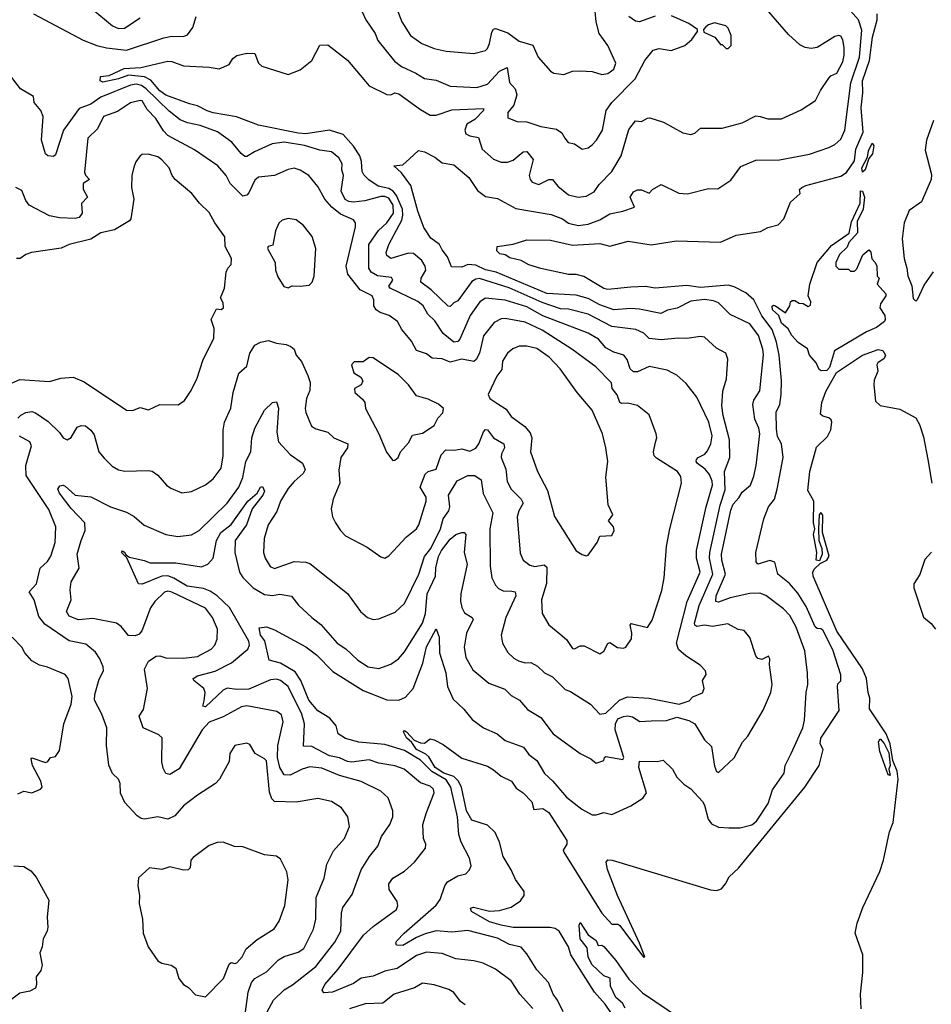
# Model space of a CAD drawing. Extents: x 1552294 to 1694791, y 811929 to 917222.
# Tile 345 of 643: x 1614124 to 1618744, y 887724 to 892715. Entities that reach past the tile are written whole.
import ezdxf

# ---------------------------------------------------------------- set-up
doc = ezdxf.new("R2010")
doc.units = 0

msp = doc.modelspace()

# ---------------------------------------------------------------- linework, layer by layer
at = {"layer": '0CON10XD'}
for points in [[(1616019.2, 892815), (1616061.5, 892705), (1616105.3, 892635.3), (1616162.5, 892595), (1616225, 892568.9), (1616285, 892555.4), (1616425, 892543.1), (1616485, 892559.4), (1616495, 892570), (1616505.8, 892594.2), (1616517.3, 892652.7), (1616525, 892666.7), (1616535, 892670.9), (1616598.6, 892648.6), (1616655, 892606.2), (1616725, 892586.5), (1616752.5, 892525), (1616814.3, 892455), (1616831.2, 892445), (1616882.5, 892437.5), (1616925, 892454), (1616965, 892455.8), (1617025, 892452.5), (1617075, 892436.9), (1617105, 892442.9), (1617134.4, 892465), (1617145.5, 892495), (1617104.4, 892585), (1617061.4, 892645), (1617045.6, 892705), (1617039.2, 892775)], [(1614194.4, 892744.4), (1614445, 892611.5), (1614514.3, 892584.3), (1614563.4, 892573.4), (1614665, 892561.1), (1614855, 892623.1), (1614895, 892631.5), (1614955, 892630.6), (1614975, 892638), (1615001.9, 892675), (1615018.9, 892731.1)], [(1614484.3, 892775), (1614595, 892683.8), (1614625, 892671.5), (1614655, 892672.9), (1614735.3, 892724.7)], [(1616725, 887702.5), (1616658.8, 887775), (1616615, 887842.2), (1616535, 887902.2), (1616472.6, 887932.6), (1616425, 887944.5), (1616335, 887954.6), (1616265, 887980.8), (1616185, 887987.8), (1616135, 887971.6), (1616036.7, 887905), (1615975, 887891.5), (1615915, 887866.9), (1615855, 887856.2), (1615815, 887829.2), (1615708.8, 887785), (1615665, 887782.5), (1615657.5, 887795), (1615670, 887825), (1615738.2, 887901.8), (1615866.4, 888073.6), (1615915, 888117.7), (1616032.9, 888205), (1616040.4, 888225), (1616036.7, 888245), (1615996.8, 888305), (1615994.5, 888335), (1616015, 888363.1), (1616075, 888399.4), (1616125, 888444.4), (1616180, 888515), (1616182.2, 888535), (1616170.5, 888565), (1616166.4, 888635), (1616185.6, 888695.6), (1616224.3, 888795), (1616221.4, 888815), (1616205, 888829.4), (1616155, 888847.3), (1616072.5, 888915), (1616025, 888933.2), (1615945, 888946.8), (1615895, 888963.2), (1615805, 888952.1), (1615785, 888954.8), (1615745, 888974), (1615695, 888984), (1615605, 889030.7), (1615562.7, 889032.7), (1615567.6, 889145), (1615553.9, 889195), (1615485, 889334.7), (1615445.9, 889365.9), (1615425, 889371.7), (1615395, 889369.5), (1615285, 889321.7), (1615225, 889319.6), (1615175, 889325.8), (1615155, 889316.1), (1615065, 889232.5), (1615051.4, 889235), (1615058.4, 889261.6), (1615064.7, 889304.7), (1615057.5, 889325), (1615006.4, 889365), (1615004, 889376), (1615025, 889389.2), (1615115, 889412.5), (1615197.5, 889455), (1615279.6, 889525), (1615288.2, 889545), (1615285.8, 889565), (1615186.6, 889735), (1615125, 889794.8), (1615088.8, 889818.8), (1615055, 889831), (1614972.9, 889842.9), (1614905, 889884.5), (1614875, 889895.2), (1614845, 889893.6), (1614745, 889853.8), (1614725.8, 889855.8), (1614666.7, 889986.7), (1614640.8, 890015), (1614645, 890023.3), (1614657.5, 890015), (1614661.7, 890001.7), (1614680.9, 889990.9), (1614755, 889974.5), (1614785, 889961.1), (1614848.5, 889961.5), (1614915, 889961.8), (1615045, 889942.2), (1615077.8, 889955), (1615103.9, 889986.1), (1615120.8, 890075), (1615143.2, 890115), (1615195, 890155.9), (1615280, 890275), (1615327.1, 890315), (1615345, 890346), (1615355, 890348), (1615364.5, 890325), (1615356.8, 890305), (1615302.7, 890235), (1615274.1, 890155), (1615216.9, 890075), (1615215.2, 890015), (1615237.7, 889915), (1615255, 889886.9), (1615307.9, 889835), (1615365, 889801.6), (1615405, 889796.3), (1615443.2, 889803.2), (1615502, 889792), (1615537.4, 889747.4), (1615604.8, 889684.8), (1615649.7, 889649.7), (1615733.5, 889555), (1615776.2, 889526.2), (1615837.6, 889467.6), (1615890, 889435), (1615945, 889425.5), (1616005, 889448.5), (1616044.1, 889475.9), (1616075, 889510), (1616165, 889655.6), (1616181.2, 889705), (1616188.7, 889805), (1616232.2, 889895), (1616233, 889937), (1616246.6, 889993.4), (1616261.5, 890025), (1616305, 890082.2), (1616335, 890105.4), (1616365, 890115.6), (1616376.7, 890115), (1616385.6, 890105), (1616376.5, 890015), (1616392.3, 889955), (1616359.7, 889805), (1616358, 889768), (1616365.3, 889735), (1616378.7, 889708.7), (1616417.5, 889685), (1616423.1, 889675), (1616387.9, 889605), (1616377.1, 889535), (1616385, 889481.2), (1616419.8, 889419.8), (1616501.2, 889351.2), (1616582, 889322), (1616615, 889289.4), (1616657.1, 889265), (1616697.7, 889217.7), (1616765, 889177.1), (1616827.1, 889095), (1616963.8, 888995), (1617018.6, 888968.6), (1617045, 888946.7), (1617085, 888960), (1617087.5, 888975), (1617095, 888980), (1617180, 888965), (1617185.3, 888975), (1617142.3, 889115), (1617143.3, 889145), (1617155, 889170.3), (1617185, 889183.6), (1617205.5, 889185.5), (1617230.3, 889180.3), (1617267, 889157), (1617325, 889160), (1617402.7, 889162.7), (1617455, 889178.7), (1617515, 889162.3), (1617546, 889145), (1617594.2, 889064.2), (1617630.3, 889030.3), (1617645, 888931.2), (1617655, 888903.3), (1617665, 888898.8), (1617745, 888973.3), (1617786.8, 889053.2), (1617815, 889083.3), (1617892.5, 889215), (1617930.6, 889305), (1617938.1, 889345), (1617924.2, 889445), (1617925.9, 889475.9), (1617919.3, 889489.3), (1617885, 889472), (1617865, 889476), (1617855, 889490), (1617825, 889583.5), (1617795, 889618.6), (1617765, 889624.2), (1617713.3, 889653.3), (1617635, 889639.2), (1617595, 889646.1), (1617555, 889638.8), (1617545.6, 889645), (1617544.4, 889655.6), (1617567.5, 889745), (1617636.5, 889905), (1617619.6, 889985), (1617621.1, 890015), (1617674.4, 890255), (1617698.7, 890331.4), (1617696.1, 890425), (1617723.1, 890495), (1617721.2, 890585), (1617689.1, 890709.1), (1617682.2, 890757.8), (1617687.9, 890832.1), (1617705.4, 890895), (1617713.3, 890995), (1617702.5, 891025), (1617655, 891050.6), (1617595, 891105.6), (1617575, 891109.4), (1617505, 891099.1), (1617460.6, 891100.6), (1617375, 891091.9), (1617315, 891099.4), (1617286.4, 891126.4), (1617246, 891145), (1617125, 891159.4), (1617005, 891223.1), (1616905, 891247.6), (1616865, 891249.6), (1616771.4, 891281.4), (1616605, 891356.5), (1616455, 891403.6), (1616435, 891400.6), (1616415, 891388.4), (1616345, 891289.6), (1616325, 891280.5), (1616305, 891260.8), (1616295, 891262.9), (1616209.1, 891345), (1616157.5, 891385), (1616158.5, 891405), (1616182.2, 891445), (1616178.9, 891465), (1616161.4, 891495), (1616120.2, 891530.2), (1616095, 891532.1), (1616005, 891504.6), (1615985, 891519.2), (1615980.7, 891535), (1615995, 891575.8), (1616061, 891699), (1616066.6, 891725), (1616063.8, 891755), (1616034.5, 891824.5), (1616016.3, 891846.3), (1615995, 891859.5), (1615940.7, 891870.7), (1615893.1, 891903.1), (1615868.8, 891928.8), (1615859.5, 891945), (1615857, 891997), (1615847.2, 892025), (1615815, 892073.8), (1615762.9, 892132.9), (1615695, 892155.6), (1615575, 892136.7), (1615535, 892140.4), (1615335, 892181.2), (1615222.7, 892222.7), (1615105, 892243.4), (1615075, 892254), (1615025, 892279.4), (1614985, 892288), (1614865, 892332.5), (1614833.9, 892355), (1614788.5, 892408.5), (1614755.9, 892425.9), (1614675, 892433.5), (1614625, 892414.8), (1614545, 892397.8), (1614531.4, 892405), (1614533.2, 892426.8), (1614576.9, 892433.1), (1614652.8, 892467.2), (1614737.2, 892472.8), (1614875, 892505.2), (1614895, 892503.7), (1614955, 892482.2), (1615085, 892474.7), (1615135, 892466.1), (1615185, 892488.5), (1615205, 892518.6), (1615225, 892534.4), (1615275, 892546.2), (1615315, 892544), (1615334.6, 892495), (1615350.5, 892480.5), (1615485, 892438.2), (1615545, 892460.6), (1615605, 892508.8), (1615644.6, 892585.4), (1615685, 892587.3), (1615785, 892509.5), (1615895, 892380.5), (1615985, 892336.2), (1616005.5, 892334.5), (1616025.9, 892344.1), (1616045, 892339.1), (1616155, 892259.6), (1616205, 892231.2), (1616235, 892231.5), (1616315, 892257.7), (1616475, 892265.6), (1616474.3, 892255), (1616431.2, 892208.8), (1616390, 892185), (1616380.8, 892155), (1616385, 892137.5), (1616405, 892126), (1616448.8, 892118.8), (1616468.1, 892058.1), (1616525, 892008.5), (1616565, 891992.8), (1616596.4, 891993.6), (1616625, 892002.5), (1616675, 892046), (1616695, 892046.5), (1616727.2, 892007.2), (1616705.9, 891925.9), (1616710.9, 891905), (1616722.1, 891892.1), (1616755, 891879.1), (1616805, 891904.7), (1616824.8, 891904.8), (1616852.2, 891872.2), (1616905, 891827.7), (1616955, 891815.4), (1616995, 891820.4), (1617035, 891842.5), (1617060.8, 891879.3), (1617125, 891946.5), (1617172, 892025), (1617211.8, 892158.2), (1617245, 892202), (1617275, 892200), (1617305, 892216.9), (1617317.6, 892217.6), (1617386.6, 892196.6), (1617485, 892141.2), (1617525, 892133.3), (1617545, 892140), (1617575, 892166.2), (1617685, 892165.7), (1617785, 892193.1), (1617855, 892227.8), (1617876, 892224), (1617915, 892211.9), (1617985, 892213.5), (1618085, 892257.8), (1618158, 892305), (1618183.4, 892356.6), (1618225, 892418.8), (1618235, 892430), (1618265.5, 892444.5), (1618295, 892502), (1618302.5, 892535), (1618302.3, 892575), (1618295, 892613.3), (1618285, 892631.2), (1618275, 892635.8), (1618255, 892630), (1618165, 892574.2), (1618135, 892569.4), (1618105, 892573.5), (1618078.3, 892588.3), (1618019.9, 892639.9), (1617920, 892755)], [(1615860, 892755), (1615878.1, 892715), (1615925.4, 892645.4), (1615939.1, 892609.1), (1616023.1, 892505), (1616058.7, 892478.7), (1616132.5, 892445), (1616175, 892416.5), (1616235, 892409.5), (1616305, 892378.2), (1616441.5, 892371.5), (1616495, 892388.4), (1616555, 892454.5), (1616595, 892473.3), (1616607.2, 892397.2), (1616635, 892364.2), (1616644.1, 892335), (1616627.9, 892282.1), (1616597.5, 892245), (1616598, 892218), (1616645, 892200), (1616695, 892197.7), (1616765, 892173.6), (1616845, 892159.6), (1616871.4, 892141.4), (1616886.7, 892115), (1616903.1, 892093.1), (1616935.5, 892085.5), (1616975, 892058.8), (1617005, 892065.7), (1617025, 892080.6), (1617048.1, 892105), (1617077.5, 892155), (1617097.1, 892255), (1617125, 892295.5), (1617243.8, 892416.2), (1617292.2, 892507.8), (1617335, 892561.2), (1617365, 892569.2), (1617425, 892558.8), (1617495, 892583.8), (1617530, 892615), (1617560, 892655), (1617560, 892665), (1617515.7, 892695.7), (1617427.5, 892735)], [(1616099.6, 892010.4), (1616145, 892052.3), (1616175, 892044.7), (1616227.7, 892017.7), (1616265, 891990), (1616325, 891980), (1616400, 891915), (1616445, 891849.4), (1616485, 891819.6), (1616545, 891808.9), (1616638.6, 891758.6), (1616817.2, 891727.2), (1616874.5, 891705), (1616905, 891684.1), (1616955, 891672.2), (1617005, 891678.8), (1617065, 891701.5), (1617115, 891731.6), (1617181.2, 891745), (1617240, 891765), (1617218, 891815), (1617235, 891842.5), (1617255, 891852), (1617275, 891852), (1617315, 891836.2), (1617331.2, 891855), (1617375, 891879.2), (1617465.4, 891835.4), (1617508.1, 891831.9), (1617615, 891858.8), (1617662.2, 891857.8), (1617727.6, 891902.4), (1617778.5, 891971.5), (1617855, 892002.5), (1617975, 892004.6), (1618126.2, 892033.8), (1618225, 892066.9), (1618255, 892083.1), (1618285, 892109.4), (1618305.3, 892155), (1618336, 892395), (1618381, 892525), (1618392.5, 892662.5), (1618375.2, 892715), (1618335, 892760.2)], [(1617962.2, 890335), (1617994.2, 890495), (1617985.3, 890565.3), (1617965, 890602.5), (1617959.4, 890639.4), (1617958.1, 890725), (1617976.2, 890765), (1617983.3, 890815), (1617984.3, 890885), (1617973.7, 891015), (1617960, 891080), (1617937.5, 891145), (1617884.5, 891214.5), (1617844.8, 891295), (1617805, 891331.2), (1617745, 891361.2), (1617715, 891369), (1617575, 891357.7), (1617505, 891367.6), (1617345, 891353.5), (1617295, 891362.7), (1617220.5, 891359.5), (1617105, 891347.8), (1617085, 891351.8), (1616983.6, 891413.6), (1616945, 891423.1), (1616905, 891423.5), (1616765, 891454.3), (1616705, 891472), (1616665, 891494.2), (1616608.3, 891508.3), (1616585, 891523.3), (1616557.9, 891527.9), (1616543, 891543), (1616543.3, 891565), (1616625, 891576.7), (1616695, 891599.4), (1616815, 891596.8), (1616925, 891572.1), (1617065, 891581.5), (1617115, 891567.7), (1617207.1, 891592.9), (1617325, 891574.6), (1617453.6, 891593.6), (1617675, 891586.7), (1617755, 891622.3), (1617877.9, 891642.1), (1617915, 891661.2), (1617967.5, 891675), (1617996, 891705), (1618030.3, 891789.7), (1618080, 891835), (1618076.7, 891855), (1618088.8, 891865), (1618108.8, 891875), (1618285, 891922), (1618315, 891940.3), (1618355, 891999.1), (1618361.8, 892058.2), (1618398.3, 892145), (1618388.4, 892268.4), (1618397.4, 892345), (1618396, 892405), (1618431.5, 892508.5), (1618446.9, 892626.9), (1618469.1, 892715), (1618470, 892745)], [(1617345, 892732.5), (1617265, 892704.7), (1617245, 892707.8), (1617211, 892731)], [(1617715, 892570), (1617730, 892585), (1617730, 892635), (1617715, 892672.5), (1617702.5, 892685), (1617645, 892698.8), (1617615, 892690), (1617600.7, 892679.3), (1617590, 892665), (1617591.7, 892651.7), (1617647, 892627), (1617675, 892590), (1617685, 892590), (1617705, 892570), (1617715, 892570)], [(1615721.8, 888038.2), (1615752.2, 888095), (1615754.7, 888185), (1615762.1, 888215), (1615808.8, 888281.2), (1615855.5, 888405), (1615897.6, 888472.4), (1615939.4, 888525), (1615958.2, 888575), (1616000, 888635), (1616015.5, 888675), (1616014.5, 888705), (1615990.9, 888770.9), (1615955, 888804.5), (1615855, 888852.9), (1615745, 888884.2), (1615655, 888921.6), (1615595, 888926.8), (1615555, 888915.3), (1615495, 888884.7), (1615465, 888887.3), (1615443.2, 888925), (1615431, 888975), (1615432.2, 889035), (1615459.2, 889155), (1615450.5, 889190.5), (1615428.1, 889208.1), (1615275, 889237.5), (1615248.1, 889231.9), (1615155, 889181.6), (1615085, 889154.7), (1615049.4, 889115), (1614932.1, 888917.9), (1614885, 888889.2), (1614865, 888893.8), (1614850.7, 888920.7), (1614843.6, 888953.6), (1614845.3, 889075.3), (1614830, 889090), (1614749.5, 889125), (1614728.8, 889185), (1614750.9, 889219.1), (1614771.5, 889325), (1614756.7, 889423.3), (1614777.2, 889462.8), (1614815, 889488.8), (1614835, 889489.6), (1614865, 889480.3), (1614955, 889478.4), (1615025, 889487.3), (1615095, 889523.5), (1615112.5, 889545), (1615125.5, 889575), (1615127.1, 889625), (1615102, 889685), (1615065, 889731.2), (1614895, 889813.1), (1614875, 889817.5), (1614857.7, 889812.3), (1614808.8, 889765), (1614786.4, 889733.6), (1614743.4, 889616.6), (1614729.9, 889600.1), (1614708.5, 889591.5), (1614675, 889592.9), (1614639.1, 889639.1), (1614615, 889656.2), (1614495, 889679.3), (1614422.6, 889672.6), (1614375, 889690.8), (1614360.8, 889715), (1614384.4, 889775), (1614380, 889825), (1614385.5, 889865), (1614425.4, 889935), (1614415.3, 890005), (1614435.3, 890075), (1614455.3, 890125), (1614454.7, 890165), (1614385, 890237.6), (1614325.5, 890315), (1614316.7, 890335), (1614328.3, 890351.7), (1614345, 890356.2), (1614355, 890350.9), (1614405, 890305.5), (1614485, 890295.6), (1614585, 890245.3), (1614665, 890218.5), (1614705, 890196.5), (1614755, 890152.9), (1614865.3, 890105.3), (1614925, 890094.6), (1614995, 890104.6), (1615033.6, 890126.4), (1615175.2, 890264.8), (1615234.8, 890345), (1615255.2, 890395), (1615270.5, 890475), (1615295, 890524.4), (1615300, 890595), (1615315.7, 890644.3), (1615364.7, 890735.3), (1615405, 890774.3), (1615425, 890778.8), (1615436.4, 890746.4), (1615426.7, 890625), (1615435.3, 890575.3), (1615495, 890511.8), (1615557.6, 890467.6), (1615571.1, 890435), (1615561.1, 890415), (1615515, 890374.5), (1615485, 890338.1), (1615445.5, 890275), (1615427.7, 890222.3), (1615382.5, 890155), (1615362.7, 890085), (1615359.6, 890015), (1615367.5, 889985), (1615393.6, 889943.6), (1615415, 889932.3), (1615515, 889968.9), (1615575, 889965.4), (1615595, 889958.2), (1615785, 889805.7), (1615850.8, 889715), (1615886.7, 889685), (1615915, 889674.3), (1615945, 889677.5), (1616027.8, 889712.2), (1616074, 889756), (1616147.6, 889905), (1616176, 889994), (1616208.3, 890035), (1616256, 890135), (1616270.3, 890185), (1616299.7, 890225), (1616304.7, 890245), (1616297.7, 890305), (1616341.9, 890378.1), (1616395, 890404.5), (1616430, 890405), (1616462.5, 890382.5), (1616473, 890313), (1616521.8, 890215), (1616506.8, 890135), (1616508.2, 889945), (1616516.4, 889885), (1616535, 889848), (1616551.2, 889831.2), (1616575, 889820.4), (1616618.5, 889818.5), (1616635, 889814.2), (1616638.4, 889795), (1616588.5, 889685), (1616564.5, 889595), (1616571.1, 889555), (1616597.4, 889507.4), (1616628.1, 889478.1), (1616652, 889465), (1616685, 889455.4), (1616715, 889456.2), (1616747.7, 889437.7), (1616784.6, 889404.6), (1616825, 889384.3), (1616889.1, 889319.1), (1616915, 889309.1), (1617017.5, 889245), (1617065, 889194.3), (1617095, 889198.9), (1617163.2, 889265), (1617205, 889282.9), (1617315, 889275.2), (1617465.5, 889244.5), (1617517.7, 889262.3), (1617535, 889282.5), (1617585, 889303.3), (1617592.9, 889325), (1617583.9, 889366.1), (1617602.5, 889395), (1617600, 889415), (1617573, 889443), (1617500.7, 889490.7), (1617462.4, 889522.4), (1617453.6, 889555), (1617506, 889765), (1617572.1, 889915), (1617553.9, 889985), (1617553.6, 890025), (1617603.2, 890245), (1617634.8, 890355), (1617633.8, 890375), (1617620, 890410), (1617597.3, 890437.3), (1617560, 890465), (1617552.5, 890475), (1617553.5, 890485), (1617563.4, 890496.6), (1617596.5, 890513.4), (1617610.5, 890529.5), (1617627.1, 890565), (1617633.4, 890605), (1617616, 890675), (1617555, 890801.3), (1617501.4, 890871.4), (1617455, 890912.9), (1617433.7, 890923.7), (1617405, 890938.9), (1617315, 890956.4), (1617255, 890930.2), (1617235, 890930.5), (1617217.5, 890945), (1617203.3, 890993.3), (1617186.5, 891015), (1617135, 891029.5), (1617095, 891052.5), (1617057.9, 891095), (1617005, 891126.6), (1616775, 891214.8), (1616695, 891259.2), (1616585, 891293), (1616485, 891303.3), (1616455.5, 891285), (1616407.2, 891215), (1616354.7, 891095), (1616345, 891083.2), (1616325, 891080.7), (1616270, 891125), (1616228.3, 891188.3), (1616192.1, 891222.1), (1616169.7, 891265), (1616142.5, 891287.5), (1616000.8, 891355), (1615995.5, 891365), (1616014.5, 891395), (1616007.8, 891407.8), (1615937.4, 891417.4), (1615905.3, 891435), (1615892.7, 891455), (1615894, 891575), (1615942.7, 891647.3), (1615985, 891685.3), (1616018, 891735), (1616016.4, 891775), (1615995, 891809.8), (1615975, 891818.9), (1615955, 891819.2), (1615872.4, 891797.6), (1615815, 891789.9), (1615792.9, 891792.9), (1615774, 891804), (1615754, 891846), (1615765.2, 891924.8), (1615756.7, 891955), (1615758.8, 891985), (1615741.1, 892015), (1615705, 892045.4), (1615645, 892054.1), (1615568, 892078), (1615465, 892094.1), (1615403.7, 892086.3), (1615314, 892046), (1615275, 892021.2), (1615265, 892021.8), (1615246.2, 892036.2), (1615199.1, 892095), (1615126.5, 892146.5), (1615039.3, 892179.3), (1614975, 892193), (1614937.8, 892207.8), (1614881.7, 892251.7), (1614765.2, 892365.2), (1614741.2, 892381.2), (1614715, 892388.1), (1614685, 892383.6), (1614535, 892322), (1614485, 892287.6), (1614425, 892265.4), (1614346.4, 892155), (1614305, 892030), (1614295, 892021.2), (1614265.9, 892025.9), (1614254.3, 892035), (1614234.6, 892105), (1614243.1, 892225), (1614230.8, 892255), (1614197.1, 892295), (1614193.3, 892326.7), (1614128.6, 892365), (1614055, 892460)], [(1614114.7, 890695), (1614129, 890711), (1614155.3, 890724.7), (1614185, 890728.2), (1614205, 890722.9), (1614267.7, 890677.7), (1614325, 890623.1), (1614345, 890595.8), (1614365, 890585.7), (1614385, 890597.5), (1614415, 890650), (1614435, 890658.6), (1614457.2, 890657.2), (1614485, 890634.3), (1614501.2, 890611.2), (1614524.5, 890525), (1614551.7, 890491.7), (1614592.4, 890452.4), (1614625, 890433.1), (1614656.8, 890426.8), (1614775, 890430), (1614795.7, 890425.7), (1614825, 890406.2), (1614868, 890355), (1614889.7, 890339.7), (1614945, 890317.1), (1614995, 890323.3), (1615065, 890357.8), (1615105, 890388.1), (1615145, 890441.2), (1615154.5, 890504.5), (1615155.5, 890634.5), (1615162.2, 890675), (1615194.6, 890745.4), (1615205.8, 890825), (1615235, 890924), (1615275, 890958.8), (1615290.5, 891025), (1615315, 891064.5), (1615345, 891081.1), (1615385, 891088.5), (1615425, 891074.6), (1615475, 891069.5), (1615498.6, 891058.6), (1615515.8, 891045), (1615525.6, 891015), (1615552.7, 890982.7), (1615585, 890910.8), (1615596.1, 890876.1), (1615594.7, 890835.3), (1615577.2, 890795), (1615570.9, 890745), (1615574.1, 890724.1), (1615603.3, 890655), (1615625, 890640.5), (1615685, 890624.2), (1615715.8, 890595), (1615786.7, 890565), (1615785, 890544.2), (1615750.9, 890495), (1615742.1, 890432.1), (1615746.9, 890365), (1615712, 890285), (1615702, 890235), (1615710, 890195), (1615724.2, 890165), (1615749.2, 890125), (1615775, 890098), (1615885, 890040.8), (1615955, 889992), (1615975, 889986.2), (1615995, 889998), (1616085, 890092.9), (1616135, 890134.4), (1616146.4, 890155), (1616184.7, 890275), (1616184, 890295), (1616153.1, 890345), (1616179.5, 890410.5), (1616195, 890424.5), (1616235, 890437.1), (1616260.7, 890509.3), (1616284.2, 890535), (1616327.4, 890532.6), (1616365, 890540), (1616405, 890528.4), (1616435, 890542.7), (1616451.2, 890565), (1616474.2, 890625.8), (1616485, 890637.3), (1616495.6, 890635.6), (1616525.2, 890595.2), (1616576.9, 890565), (1616580.6, 890545), (1616565.8, 890515), (1616563.8, 890495), (1616587, 890437), (1616594.7, 890374.7), (1616614.5, 890335), (1616665.5, 890285), (1616676.2, 890265), (1616653.2, 890225), (1616645.4, 890195), (1616660.5, 890010.5), (1616675.7, 889975), (1616709.8, 889949.8), (1616735, 889943.8), (1616782, 889952), (1616795, 889940), (1616793.5, 889856.5), (1616768.5, 889775), (1616771.5, 889705), (1616805, 889648), (1616861.2, 889601.2), (1616895, 889572.5), (1616925, 889527.8), (1616935, 889526.5), (1616965, 889541.1), (1616985, 889540.8), (1617065, 889500), (1617085, 889513.3), (1617105, 889552.5), (1617115, 889558), (1617153.4, 889533.4), (1617185, 889529.5), (1617196.1, 889533.9), (1617224.2, 889575.8), (1617226.5, 889605), (1617218.1, 889645), (1617223.3, 889655), (1617305, 889634), (1617329.2, 889670.8), (1617377.7, 889822.3), (1617389.7, 889885), (1617401.7, 890045), (1617418.3, 890135), (1617478.9, 890365), (1617475, 890400), (1617458, 890425), (1617351.7, 890491.7), (1617339.5, 890505), (1617335.6, 890525), (1617345.6, 890574.4), (1617352.5, 890595), (1617350, 890615), (1617315, 890712.5), (1617255, 890758.6), (1617205, 890771.6), (1617175, 890769.7), (1617165, 890774.6), (1617152.8, 890812.8), (1617126.2, 890845), (1617123.5, 890875), (1617044.4, 890955), (1616922.5, 891045), (1616771.2, 891141.2), (1616685, 891182.4), (1616585, 891201.2), (1616565, 891199.1), (1616529.5, 891180.5), (1616475, 891111.9), (1616454.6, 891025), (1616438.1, 890991.9), (1616425, 890982.2), (1616365, 890994), (1616305, 890979.6), (1616265, 890996.5), (1616215, 890998.6), (1616185, 891021.5), (1616135, 891038.9), (1616110.3, 891085), (1616060, 891145), (1616039.2, 891185), (1615996.3, 891216.3), (1615951.5, 891231.5), (1615930.9, 891245), (1615918.2, 891265), (1615919.2, 891295), (1615910, 891315), (1615850, 891345), (1615787.9, 891425), (1615779.3, 891465), (1615825.5, 891665), (1615825.5, 891685.5), (1615815, 891700), (1615749.2, 891729.3), (1615705.2, 891765.2), (1615670.8, 891805), (1615635, 891869.2), (1615589.2, 891925), (1615545, 891953.3), (1615515, 891962.2), (1615485, 891955.6), (1615415, 891925.4), (1615335, 891917.1), (1615315, 891901.1), (1615285, 891836.9), (1615275, 891825.6), (1615255, 891821.1), (1615190.6, 891885), (1615170.9, 891925), (1615127.9, 891975), (1615010, 892055), (1614875, 892128.9), (1614852.3, 892152.3), (1614813.7, 892213.7), (1614769.4, 892259.4), (1614745, 892303.3), (1614735, 892305.8), (1614685, 892294.6), (1614620.1, 892249.9), (1614549.2, 892225), (1614517.9, 892162.1), (1614470, 892115), (1614452.4, 891942.4), (1614457.6, 891927.6), (1614478.6, 891905), (1614446.4, 891885), (1614445.5, 891855.5), (1614467.5, 891815), (1614437, 891783), (1614440, 891735), (1614425, 891712.9), (1614405, 891708.2), (1614325, 891710), (1614275, 891721.1), (1614171.9, 891775), (1614155, 891798), (1614135, 891850), (1614105, 891864.4)], [(1618755.9, 892205), (1618720, 892105), (1618713.8, 892053.8), (1618745, 891930), (1618743.9, 891905), (1618695, 891792.5), (1618632.3, 891747.7), (1618606.5, 891685), (1618597.2, 891605), (1618605.8, 891505), (1618620.8, 891455), (1618625, 891416.2), (1618646, 891366), (1618652.6, 891302.6), (1618665, 891289.2), (1618675, 891297.5), (1618708.7, 891368.7), (1618755, 891437.1)], [(1618395, 891942.4), (1618392.4, 891965), (1618420.8, 892019.2), (1618425, 892051.2), (1618445, 892090), (1618452.9, 892075), (1618446.9, 892035), (1618427.9, 892012.1), (1618409.4, 891955), (1618395, 891942.4)], [(1614055, 890861.4), (1614125, 890891.2), (1614275, 890881.9), (1614332.1, 890897.9), (1614395, 890902.8), (1614450.1, 890880.1), (1614665, 890735.3), (1614695.3, 890734.7), (1614735, 890750), (1614777, 890737), (1614834.1, 890764.1), (1614927.9, 890762.1), (1614960, 890785), (1614992.9, 890835), (1615022.8, 890897.2), (1615053, 890987), (1615108.7, 891101.3), (1615110, 891150), (1615094.4, 891195), (1615120.7, 891249.3), (1615145, 891246.7), (1615156.2, 891255), (1615155, 891280), (1615142.5, 891305), (1615162, 891355), (1615170, 891435), (1615178.8, 891455), (1615196, 891475), (1615197.5, 891505), (1615166.2, 891565), (1615163.9, 891613.9), (1615112.9, 891685), (1615085, 891738.1), (1615034.6, 891784.6), (1614995.7, 891835), (1614911.4, 891905), (1614897.1, 891925), (1614882.2, 891965), (1614844.4, 892005), (1614825, 892019.5), (1614775.8, 892034.2), (1614745, 892032), (1614734.3, 892025.7), (1614712, 891995), (1614702.1, 891967.9), (1614693.1, 891925), (1614690.8, 891865), (1614702, 891805), (1614687.1, 891705), (1614680.8, 891695), (1614605, 891649.8), (1614535, 891635.4), (1614485, 891603), (1614375, 891575.5), (1614333.5, 891556.5), (1614184.7, 891535.3), (1614155.3, 891524.7), (1614126.2, 891505), (1614107.5, 891505)], [(1616878.1, 887685), (1616850.4, 887745), (1616827.9, 887775), (1616803.5, 887833.5), (1616745, 887898.6), (1616695, 887980), (1616665, 888013.5), (1616606.9, 888026.9), (1616545, 888059.2), (1616395, 888097.9), (1616315, 888089.5), (1616235, 888097), (1616179, 888081), (1616135, 888062.9), (1616065, 888021.2), (1616033.2, 888023.2), (1616030, 888035), (1616035.6, 888045), (1616072.7, 888085), (1616235, 888226.9), (1616254.2, 888255.7), (1616278.7, 888325), (1616292.7, 888345), (1616344.2, 888375.8), (1616385, 888385.6), (1616404.4, 888405), (1616412.9, 888425), (1616403.3, 888465), (1616362.3, 888545), (1616349.1, 888585), (1616342.1, 888675), (1616309.7, 888825), (1616285, 888860.9), (1616213.4, 888903.4), (1616155, 888961.3), (1616075, 889010.2), (1615975, 889041.4), (1615842, 889052), (1615775, 889072.1), (1615737.5, 889095), (1615728.8, 889135), (1615695.2, 889175.2), (1615635, 889212.1), (1615588.9, 889265), (1615549.1, 889365), (1615519.4, 889409.4), (1615445, 889453.9), (1615389.2, 889469.2), (1615365.8, 889565.8), (1615344.2, 889595), (1615337, 889633), (1615375, 889638), (1615415, 889622), (1615575, 889536.1), (1615628.8, 889495), (1615711.1, 889411.1), (1615865, 889314.3), (1615985, 889267.3), (1616045.5, 889265.5), (1616079.3, 889280.7), (1616118.2, 889325), (1616167.2, 889452.8), (1616185, 889535.8), (1616235, 889626.7), (1616249.2, 889585), (1616252.5, 889505), (1616284.1, 889405), (1616292.6, 889335), (1616320.6, 889270.6), (1616375, 889219.4), (1616417.4, 889167.4), (1616475, 889125.6), (1616544.7, 889094.7), (1616585, 889060.4), (1616677.4, 889027.4), (1616705, 888990.5), (1616745, 888959.5), (1616783.8, 888893.8), (1616825.5, 888855), (1616895, 888774.3), (1616972.6, 888712.6), (1617025, 888684.4), (1617045, 888684.4), (1617085, 888696.7), (1617125, 888685.9), (1617220.9, 888729.1), (1617281.5, 888768.5), (1617301.2, 888795), (1617261.6, 888925), (1617265, 888956.2), (1617355, 888954), (1617385, 888961.2), (1617433.3, 888915), (1617453.8, 888875), (1617489.5, 888839.5), (1617525, 888816.2), (1617585, 888751.2), (1617595, 888733.3), (1617612.5, 888662.5), (1617629.5, 888639.5), (1617665, 888621.6), (1617718.4, 888618.4), (1617775, 888619.1), (1617835, 888633.9), (1617857.4, 888652.6), (1617918, 888742), (1617939.3, 888810.7), (1617998.4, 888895), (1618004.2, 888935), (1618033.6, 888995), (1618093.1, 889125), (1618101.1, 889165), (1618109.6, 889305), (1618118.9, 889345), (1618117.5, 889405), (1618103.1, 889515), (1618058.8, 889635), (1618026.9, 889695), (1617995, 889728.2), (1617905, 889796.8), (1617875, 889807.7), (1617825, 889807.1), (1617725, 889784.8), (1617665, 889762.7), (1617651.5, 889765), (1617654.2, 889794.2), (1617700.8, 889905), (1617681.8, 889975), (1617680.6, 890005), (1617728.3, 890228.3), (1617740.2, 890259.8), (1617769, 890291), (1617785, 890320.4), (1617827.4, 890355), (1617845, 890401.4), (1617855.8, 890455.8), (1617875.4, 890615), (1617869.6, 890645), (1617850.4, 890690.4), (1617840, 890765), (1617844.2, 890785.8), (1617875.9, 890834.1), (1617893, 891017), (1617891.1, 891045), (1617868.3, 891115), (1617824.1, 891174.1), (1617725, 891220), (1617665, 891280), (1617639.8, 891289.8), (1617595, 891297), (1617525, 891288.6), (1617456.6, 891253.4), (1617406.5, 891243.5), (1617373.9, 891226.1), (1617265, 891248.4), (1617221.3, 891251.3), (1617135, 891244.8), (1617065, 891270.4), (1617005, 891301.9), (1616945, 891319), (1616795, 891327.4), (1616539.3, 891435), (1616485, 891447.1), (1616435, 891470.1), (1616395.2, 891474.8), (1616365, 891460.4), (1616312.3, 891462.3), (1616292.8, 891512.8), (1616265, 891547.8), (1616252.2, 891575), (1616208.3, 891608.3), (1616171.8, 891661.8), (1616141.4, 891745), (1616106, 891875), (1616059.8, 891939.8), (1616020, 891975), (1616065, 891978.9), (1616099.6, 892010.4)], [(1618185.9, 890935.9), (1618175, 890942), (1618160.9, 890975), (1618126, 891015), (1618117.3, 891047.3), (1618069.5, 891079.5), (1618036.7, 891115), (1618018.5, 891148.5), (1617985, 891176.2), (1617970.8, 891215), (1617940, 891245), (1617937.7, 891262.3), (1617945, 891267.5), (1617955, 891264.3), (1618005, 891230), (1618027.5, 891265), (1618030, 891285), (1618038.3, 891291.7), (1618051.7, 891291.7), (1618075, 891277.5), (1618095, 891276.7), (1618120.7, 891260.7), (1618132.3, 891267.7), (1618134.3, 891285), (1618120.9, 891315), (1618128.4, 891375), (1618165.3, 891484.7), (1618238.9, 891571.1), (1618327.2, 891632.8), (1618339.7, 891690.3), (1618383.5, 891785), (1618385, 891847.8), (1618395.2, 891845.2), (1618406, 891815), (1618399.6, 891755), (1618367.6, 891692.4), (1618369.6, 891635), (1618325.8, 891585), (1618317.4, 891562.6), (1618279.2, 891525), (1618260, 891485), (1618260, 891465), (1618275, 891450), (1618325, 891450), (1618335, 891440), (1618355, 891440), (1618367, 891453), (1618397, 891523), (1618428.3, 891548.3), (1618437, 891537), (1618443, 891503), (1618460, 891485), (1618467.5, 891465), (1618470, 891415), (1618480, 891405), (1618470, 891375), (1618514.3, 891325), (1618514.3, 891315), (1618487.3, 891275), (1618483.5, 891255), (1618509.2, 891215), (1618510.8, 891195), (1618507.5, 891185), (1618466.9, 891155), (1618415, 891132.2), (1618253.1, 891036.9), (1618227.4, 890952.6), (1618215, 890937.5), (1618185.9, 890935.9)], [(1615485, 891355.7), (1615505, 891365.6), (1615545, 891364.4), (1615590.5, 891369.5), (1615606, 891385), (1615616.9, 891415), (1615624.4, 891555), (1615606.4, 891616.4), (1615561.7, 891671.7), (1615525, 891700.8), (1615485, 891708), (1615455, 891698.8), (1615437, 891683), (1615420.8, 891645), (1615407.7, 891572.3), (1615383.9, 891566.1), (1615380, 891555), (1615419.2, 891485), (1615420, 891445), (1615432.1, 891412.1), (1615462.5, 891362.5), (1615485, 891355.7)], [(1616995, 889996.7), (1617005, 890000), (1617050, 890065), (1617065, 890097.5), (1617125, 890100), (1617136.1, 890126.1), (1617133.3, 890145), (1617107.5, 890175), (1617130, 890205), (1617106.1, 890256.1), (1617094.5, 890395.5), (1617104.3, 890475), (1617094.3, 890545), (1617076.9, 890615), (1617025, 890735.8), (1616950, 890825), (1616864, 890945), (1616807.8, 891005), (1616745, 891048), (1616695, 891060.4), (1616655, 891060.5), (1616622.7, 891047.3), (1616596.7, 891025), (1616571.1, 890985), (1616568, 890942), (1616542.3, 890907.7), (1616498.8, 890815), (1616506.7, 890795), (1616547.5, 890767.5), (1616590.1, 890740.1), (1616615, 890704.4), (1616683.3, 890653.3), (1616711.7, 890621.7), (1616720, 890595), (1616712.1, 890525), (1616748.2, 890425), (1616798.2, 890328.2), (1616835, 890196.2), (1616945, 890022.5), (1616975, 890003.8), (1616995, 889996.7)], [(1618389, 887701), (1618385.2, 887774.8), (1618397.3, 887885), (1618396.7, 887975), (1618358.7, 888085), (1618368.8, 888135), (1618397.8, 888215), (1618482.9, 888397.1), (1618501.6, 888455), (1618532.1, 888597.9), (1618551.3, 888645), (1618576.1, 888865), (1618571.9, 888905), (1618549.7, 888959.7), (1618535, 889044), (1618515.8, 889095), (1618431.5, 889221.5), (1618433.4, 889275), (1618424.7, 889304.7), (1618416.3, 889375), (1618395.2, 889425), (1618265, 889615.3), (1618145.4, 889895), (1618144.3, 889915), (1618150.7, 889929.3), (1618181.5, 889958.5), (1618215, 889976), (1618227.2, 889995), (1618191.9, 890115), (1618194.2, 890204.2), (1618185, 890217.1), (1618175.8, 890205), (1618172, 890135), (1618174, 890075), (1618188.9, 890035), (1618190.5, 890005), (1618177.9, 889972.1), (1618161.4, 889975), (1618164.3, 890015), (1618147.1, 890105), (1618154.3, 890135), (1618147.1, 890165), (1618149.4, 890275), (1618118.7, 890328.7), (1618128.9, 890425), (1618162, 890548), (1618218.3, 890601.8), (1618235, 890636.2), (1618240.3, 890675), (1618236.2, 890686.2), (1618225, 890697.3), (1618194, 890705), (1618182.9, 890715), (1618190, 890775), (1618208.9, 890831.1), (1618263.6, 890926.4), (1618395, 891014.5), (1618475, 891044), (1618498.3, 891038.3), (1618512.5, 891015), (1618505, 890997.5), (1618473.6, 890976.4), (1618467.5, 890965), (1618473.6, 890933.6), (1618455, 890887.5), (1618452.2, 890865), (1618461.5, 890781.5), (1618485, 890759.2), (1618585, 890740.6), (1618665, 890696.5), (1618685, 890663.3), (1618705, 890600), (1618726.8, 890485), (1618747.6, 890365)], [(1616015, 890480), (1616025, 890482.5), (1616042.5, 890495), (1616053.3, 890525), (1616095, 890570.8), (1616115, 890608.8), (1616165, 890618.8), (1616225, 890658.6), (1616243.8, 890695), (1616268.3, 890721.7), (1616272.5, 890745), (1616247, 890767), (1616195, 890792.2), (1616135, 890809.2), (1616094.7, 890864.7), (1616043.3, 890915), (1615915, 891001.2), (1615895, 891002), (1615865, 890981.2), (1615818.9, 890981.1), (1615805.8, 890965), (1615817.1, 890925), (1615852.8, 890902.8), (1615862.8, 890885), (1615855, 890864.4), (1615821.2, 890845), (1615822, 890825), (1615862.1, 890792.1), (1615874, 890775), (1615876, 890745), (1615944.3, 890615), (1615982.3, 890522.3), (1616015, 890480)], [(1615268.4, 887685), (1615282, 887785), (1615299.2, 887835), (1615315, 887854.6), (1615375, 887889.1), (1615435, 887948.4), (1615465, 887965.3), (1615535, 887988.5), (1615563.6, 888006.4), (1615613.9, 888105), (1615625.3, 888155.3), (1615626.6, 888265), (1615666.3, 888363.7), (1615680.4, 888435), (1615715, 888502.5), (1615770.4, 888565), (1615795.5, 888625), (1615786.4, 888675), (1615755, 888720), (1615705, 888751.9), (1615635, 888766.5), (1615525, 888748.9), (1615415, 888751.5), (1615401.3, 888765), (1615389.3, 888799.3), (1615375, 888957.3), (1615365, 888968.9), (1615318.1, 888995), (1615290.8, 889040.8), (1615275, 889048), (1615213.8, 889035), (1615188.6, 888995), (1615185.5, 888954.5), (1615137.5, 888865), (1615117.1, 888842.9), (1615025, 888783.3), (1614955, 888730), (1614910.9, 888679.1), (1614875, 888662.5), (1614824.6, 888674.6), (1614757.3, 888662.7), (1614740, 888665), (1614719.6, 888679.6), (1614657.6, 888747.6), (1614634.6, 888794.6), (1614633.5, 888843.5), (1614625.6, 888865), (1614594.6, 888894.6), (1614575.4, 888935.4), (1614563.8, 889035), (1614565.3, 889125.3), (1614540, 889195), (1614502.4, 889265), (1614504.3, 889295), (1614527.5, 889372.5), (1614548.9, 889415), (1614546.9, 889435), (1614530, 889475), (1614508.3, 889508.3), (1614458.7, 889548.7), (1614375, 889567.1), (1614251.3, 889651.3), (1614220.5, 889690.5), (1614198, 889775), (1614171.5, 889815), (1614209.1, 889855), (1614228.2, 889935), (1614265, 889969.1), (1614282.5, 889995), (1614303.2, 890065), (1614307.9, 890145), (1614272.5, 890232.5), (1614157.6, 890405), (1614154.6, 890455), (1614183.3, 890555), (1614175, 890575.4), (1614123.7, 890603.7)], [(1617145, 887645.4), (1617090.6, 887725), (1617036.9, 887785), (1616917.5, 887975), (1616905, 888015.8), (1616858.6, 888095), (1616837.7, 888107.7), (1616812.5, 888112.5), (1616625, 888113), (1616565, 888124.8), (1616505, 888142), (1616414.4, 888195), (1616408.8, 888211.2), (1616423.3, 888216.7), (1616505.5, 888195.5), (1616555, 888198.9), (1616615, 888215.6), (1616661.8, 888248.2), (1616681.4, 888275), (1616680.6, 888295), (1616636.4, 888356.4), (1616615.4, 888405), (1616575, 888472.9), (1616555, 888546), (1616534.5, 888595), (1616495, 888631.6), (1616415, 888657.9), (1616387.7, 888705), (1616363.1, 888825), (1616346.8, 888856.8), (1616325, 888877.8), (1616273.5, 888895), (1616229.7, 888925), (1616198.2, 888978.2), (1616182.6, 888992.6), (1616135.9, 889015), (1616111.4, 889051.4), (1616084.3, 889075), (1616068.8, 889105), (1616075, 889111.2), (1616085, 889105.7), (1616123, 889063), (1616155, 889050), (1616175, 889047.5), (1616205, 889068.8), (1616225, 889064.2), (1616270.7, 889040.7), (1616365, 888972.1), (1616495, 888931.5), (1616525, 888911.9), (1616565, 888880), (1616616, 888855), (1616640.2, 888820.2), (1616675, 888795.5), (1616720.3, 888750.3), (1616730.5, 888710.5), (1616775, 888716.6), (1616805, 888696.5), (1616897.3, 888555), (1616896.8, 888535), (1616878.2, 888505), (1616881.1, 888495), (1617075, 888186.4), (1617125, 888130.8), (1617155, 888130), (1617165, 888122.5), (1617285, 887962.5), (1617292.5, 887965), (1617265, 888034.2), (1617153.6, 888275), (1617102.6, 888407.4), (1617095.6, 888444.4), (1617105, 888456.5), (1617126.2, 888455), (1617624.5, 888304.5), (1617655, 888301), (1617680.1, 888309.9), (1617701.7, 888335), (1617719.4, 888370.6), (1617766.7, 888413.3), (1618103.8, 888825), (1618175.6, 888935), (1618186, 888975), (1618196.7, 889015), (1618181.2, 889045), (1618185, 889072.5), (1618276.6, 889213.4), (1618268.8, 889335), (1618271.2, 889348.8), (1618286.1, 889363.9), (1618285.5, 889394.5), (1618245, 889520), (1618195, 889620), (1618185, 889627.5), (1618165, 889628.8), (1618155, 889638), (1618109.8, 889739.8), (1618067.4, 889807.4), (1618026.3, 889856.3), (1617966.5, 889905), (1617950.8, 889965), (1617925, 889974.5), (1617865, 889954.5), (1617857.3, 889967.3), (1617855.2, 890015), (1617895.2, 890185), (1617919.3, 890245), (1617950, 890285), (1617962.2, 890335)], [(1618744.5, 890015.5), (1618712.1, 889977.9), (1618686.8, 889903.2), (1618655.7, 889855), (1618655.5, 889835), (1618705, 889686), (1618743.8, 889655), (1618766.1, 889626.1)], [(1614115, 888790), (1614145, 888804), (1614185, 888795.8), (1614230, 888815), (1614237.5, 888825), (1614231.2, 888855), (1614189.2, 888935), (1614182, 888968), (1614185, 888972.5), (1614255, 888950), (1614265.9, 888954.1), (1614280, 888975), (1614305, 888980), (1614325, 889010), (1614347.5, 889145), (1614384.5, 889245), (1614389.6, 889285), (1614369.2, 889375), (1614353.8, 889395), (1614265, 889432.9), (1614223.8, 889443.8), (1614185.4, 889465.4), (1614150.8, 889505), (1614134.3, 889534.3), (1614086, 889585)], [(1618535, 888884.2), (1618525, 888887.5), (1618483.5, 889005), (1618476.2, 889055), (1618485, 889070), (1618505, 889046.7), (1618529.3, 888999.3), (1618536.2, 888935), (1618528.8, 888915), (1618535, 888884.2)], [(1615065, 887761.2), (1615156.2, 887855), (1615185, 887926.7), (1615195, 887936.2), (1615215, 887930), (1615225, 887933.8), (1615251.4, 887965), (1615272, 888005), (1615327.3, 888052.7), (1615413.7, 888106.3), (1615438.9, 888145), (1615468.5, 888225), (1615485.5, 888355.5), (1615478.1, 888395), (1615445, 888460), (1615425, 888474.2), (1615365, 888480.8), (1615255, 888522.9), (1615213.3, 888523.3), (1615155, 888545.8), (1615125, 888543.8), (1615085, 888528.8), (1615002.4, 888467.6), (1614992, 888455), (1614988, 888415), (1614977.5, 888405), (1614955, 888403.8), (1614885, 888421.1), (1614845, 888407.5), (1614782.5, 888415), (1614726.2, 888365), (1614723.6, 888323.6), (1614730.8, 888275), (1614728.8, 888235), (1614745.8, 888155), (1614750, 888085), (1614775.8, 888015.8), (1614825, 887944.2), (1614845, 887932.5), (1614891.7, 887921.7), (1614915, 887907.5), (1614930, 887855), (1614954.1, 887824.1), (1614979.5, 887809.5), (1615015, 887772.5), (1615065, 887761.2)], [(1614095, 888426), (1614145, 888421.9), (1614181.1, 888401.1), (1614207.8, 888367.8), (1614271.7, 888251.7), (1614263.1, 888165), (1614267.1, 888115), (1614264, 888095), (1614242.5, 888055), (1614238.5, 888015), (1614226.7, 887985), (1614237.3, 887922.7), (1614230.8, 887895), (1614207.6, 887862.4), (1614210, 887825), (1614205, 887806.2), (1614175, 887790.8), (1614125, 887780), (1614055, 887727.5)], [(1617192.3, 887705), (1617179, 887729), (1617145, 887757.5), (1617117.8, 887815), (1617115.8, 887855.8), (1617085, 887868.8), (1617024.5, 887925), (1617005.8, 887965), (1617000.5, 888010.5), (1616964.4, 888055), (1616959.4, 888125), (1616965, 888138.8), (1617005, 888076.7), (1617046.4, 888046.4), (1617055, 888022.5), (1617075, 888023.3), (1617085, 888016.7), (1617145.8, 887945), (1617210.5, 887850.5), (1617281.2, 887781.2), (1617775, 887447.6)], [(1615379.1, 887685), (1615410.9, 887745), (1615463.6, 887796.4), (1615506.7, 887823.3), (1615624.2, 887915.8), (1615721.8, 888038.2)], [(1616381.4, 887721.4), (1616358.7, 887738.7), (1616325, 887784.3), (1616299.2, 887799.2), (1616225, 887822.9), (1616165, 887830.6), (1616125, 887807.9), (1616021.2, 887775), (1615965, 887730), (1615875, 887725.4), (1615795, 887701.6)]]:
    msp.add_lwpolyline(points, dxfattribs=at)

doc.saveas('drawing.dxf')
